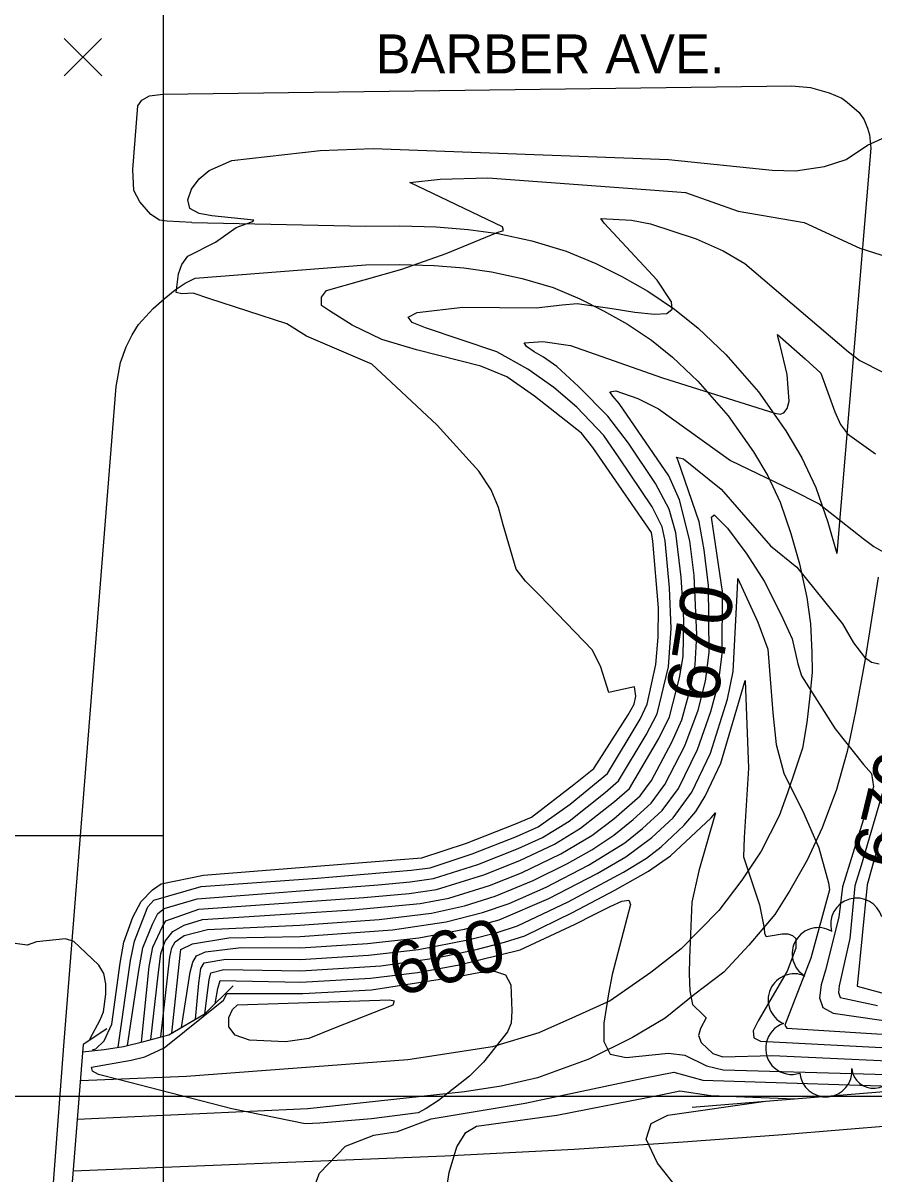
# Model space of a CAD drawing. Extents: x 79600 to 91800, y 75600 to 84400.
# Drawn here: x 84646.2 to 84972.6, y 80270.1 to 80711.7 of the extents above; entities that cross this region are included whole.
import ezdxf

# ---------------------------------------------------------------- set-up
doc = ezdxf.new("R2010")
doc.units = 0
for name, color, linetype in [('080-085$0$TI_BORDER', 7, 'Continuous'), ('080-090$0$TI_BORDER', 7, 'Continuous'), ('080-090$0$TI_SHEET', 7, 'Continuous'), ('084-085$0$BRIDGE', 7, 'Continuous'), ('084-085$0$INDEX', 7, 'Continuous'), ('084-085$0$INDXLBL', 7, 'Continuous'), ('084-085$0$INTER', 7, 'Continuous'), ('084-085$0$INTERSTATE', 7, 'Continuous'), ('084-085$0$ROAD', 7, 'Continuous'), ('084-085$0$ROAD-NAME', 7, 'Continuous'), ('084-085$0$SPOTMARK', 7, 'Continuous'), ('084-085$0$SPOTS', 7, 'Continuous'), ('084-085$0$TREES', 7, 'Continuous'), ('084-085$0$WALL', 7, 'Continuous'), ('084-090$0$TI_BORDER', 7, 'Continuous')]:
    doc.layers.add(name, color=color, linetype=linetype)

# ---------------------------------------------------------------- blocks, each defined once
blk = doc.blocks.new('084-085$0$SPOTX')
at = {"layer": '084-085$0$SPOTMARK'}
for p, q in [((-0.37, 0.358), (0.351, -0.358)), ((-0.012, 0), (0.347, 0.358)), ((-0.012, 0), (-0.37, -0.358))]:
    blk.add_line(p, q, dxfattribs=at)

msp = doc.modelspace()

# ---------------------------------------------------------------- linework, layer by layer
at = {"layer": '080-085$0$TI_BORDER'}
msp.add_lwpolyline([(79700, 80300), (86700, 80300), (86700, 75700), (79700, 75700)], close=True, dxfattribs=at)
at = {"layer": '080-090$0$TI_BORDER'}
msp.add_lwpolyline([(84700, 80300), (91700, 80300), (91700, 75700), (84700, 75700)], close=True, dxfattribs=at)
at = {"layer": '080-090$0$TI_SHEET'}
msp.add_lwpolyline([(84600, 80300), (84600, 80400), (84700, 80400)], dxfattribs=at)
at = {"layer": '084-085$0$BRIDGE'}
msp.add_lwpolyline([(84678.32, 80325.75), (84669.27, 80319.79), (84651.68, 80100.39), (84658.24, 80092.12)], dxfattribs=at)
at = {"layer": '084-085$0$INDEX'}
for points in [[(84695.23, 80321.67), (84697.99, 80346.38), (84699.06, 80354.62), (84700.71, 80359.47), (84703.66, 80363.1), (84708.04, 80365.58), (84715, 80367.75), (84772.6, 80371.4), (84798.48, 80373.83), (84809.46, 80375.91), (84825.09, 80380.76), (84837.38, 80385.65), (84852.5, 80392.92), (84864.35, 80400), (84872.76, 80406.36), (84882.93, 80415.19), (84887.24, 80421.06), (84895.03, 80435.78), (84898.81, 80444.33), (84902.25, 80456.44), (84903.95, 80465.46), (84904.63, 80476.92), (84903.66, 80499.74), (84901.98, 80513.04), (84897.94, 80528.78), (84893.92, 80537.9), (84874.83, 80565.7), (84872.41, 80568.53), (84871.29, 80570.22), (84873.49, 80570.63), (84881.98, 80567.58), (84889.96, 80563.63), (84917.51, 80543.78), (84941.46, 80532.38), (84951.55, 80527.15), (84968.39, 80513.96), (84972.54, 80510.88), (84976.14, 80508.75)], [(84981.99, 80422.12), (84972.06, 80388.41), (84969.96, 80381.03), (84966.15, 80342.11), (84978.95, 80338.72)], [(84715.92, 80331.58), (84717.23, 80341.67), (84717.54, 80344.63), (84718.19, 80347.3), (84723.18, 80348.5), (84752.71, 80348.07), (84783.41, 80349.94), (84804.72, 80353.04), (84819.44, 80356.1), (84830.89, 80358.99), (84838.62, 80361.48), (84856.93, 80370.4), (84873.15, 80378.94), (84886.13, 80386.23), (84894.55, 80392.2), (84910.17, 80406.67), (84911.79, 80408.6), (84905.33, 80386.35), (84902.69, 80374.32), (84901.84, 80352.83), (84901.65, 80346.83), (84901.92, 80340.37), (84903.02, 80335.12), (84907.2, 80330.98), (84908.25, 80330.01), (84906.06, 80325.96), (84905.31, 80323.26), (84906.31, 80320.53), (84910.8, 80316.28), (84914.53, 80314.99), (84933.7, 80315.51), (85000, 80312.48)], [(84671.81, 80321.84), (84675.76, 80329.17), (84677.01, 80332.25), (84677.87, 80339.05), (84677.96, 80343.1), (84677.2, 80347.02), (84675.26, 80350.17), (84667.89, 80357.3), (84665.64, 80359.22), (84662.4, 80360.32), (84651.4, 80359.11), (84647.8, 80357.93), (84625.46, 80360.97)]]:
    msp.add_lwpolyline(points, dxfattribs=at)
at = {"layer": '084-085$0$INTER'}
for points in [[(84672.77, 80317.73), (84674.09, 80318.11), (84677.32, 80321.17), (84680.2, 80327.52), (84683.45, 80351.02), (84684.82, 80359.07), (84688.31, 80368.6), (84691.47, 80374.59), (84695.87, 80379.11), (84699.2, 80381.38), (84715.36, 80384.79), (84789.32, 80390.57), (84799.13, 80391.44), (84816.27, 80396.96), (84834.81, 80404.27), (84841.16, 80406.99), (84857.49, 80419.51), (84865.1, 80425.66), (84878.22, 80446.19), (84880.57, 80450.37), (84881.22, 80453.41), (84880.74, 80457), (84872.52, 80455.16), (84870.84, 80454.78), (84867.77, 80464.48), (84864.57, 80471.01), (84844.22, 80492.12), (84838.92, 80497.48), (84835.32, 80502.2), (84830.34, 80519.14), (84828.6, 80525.79), (84825.69, 80532.55), (84821.05, 80539.78), (84805.02, 80557.42), (84787.39, 80573.93), (84779.93, 80580.85), (84754.91, 80591.53), (84747.34, 80596.3), (84717.39, 80606.05), (84711.42, 80608.05), (84707.04, 80607.78), (84704.86, 80608.36), (84705.81, 80615.49), (84707.12, 80619.08), (84709.33, 80622.26), (84719.95, 80627.64), (84727.86, 80633.25), (84732.1, 80634.79), (84733.93, 80635.43), (84734.76, 80636.05), (84718.59, 80637.71), (84713.7, 80638.55), (84710.19, 80640.51), (84709.32, 80643.87), (84710.75, 80647.98), (84713.72, 80651.96), (84717.55, 80655.1), (84726.22, 80658.89), (84760.11, 80662.83), (84780.42, 80663.57), (84893.72, 80659.36), (84933.51, 80655.2), (84942.52, 80654.97), (84953.56, 80656.59), (84961.86, 80659.37), (84970.04, 80664.78), (84975.74, 80667.36)], [(84682.62, 80318.69), (84687.37, 80351.94), (84688.9, 80359.37), (84692.88, 80369.62), (84694.09, 80372.64), (84696.3, 80375.19), (84714.47, 80380.33), (84758.96, 80383.56), (84795.11, 80386.65), (84802.32, 80387.53), (84818.47, 80392.91), (84835.46, 80399.62), (84843.8, 80403.32), (84855.99, 80411.97), (84870.38, 80423.72), (84882.94, 80444.64), (84885.56, 80450.34), (84888.91, 80465.57), (84889.8, 80476.07), (84889.91, 80487.32), (84887.77, 80512.86), (84887.2, 80516.17), (84864.72, 80548.86), (84860.32, 80554.29), (84842.39, 80568.54), (84831.77, 80575.9), (84821.73, 80580.04), (84797.12, 80586.36), (84783.74, 80590.31), (84772.46, 80595.72), (84763.67, 80601.24), (84760.62, 80603.27), (84760.61, 80606.52), (84762.56, 80609.03), (84791.5, 80617.22), (84808.48, 80623.26), (84828, 80631.34), (84830.44, 80632.14), (84830.11, 80633.56), (84794.48, 80650.56), (84806.16, 80651.8), (84824.49, 80652.3), (84888.55, 80647.53), (84900.27, 80646.7), (84920.47, 80639.47), (84945.78, 80635.1), (84967.19, 80625.36), (84986.03, 80619.29)], [(84686.19, 80319.38), (84690.54, 80348.1), (84692.09, 80356.79), (84695.77, 80365.97), (84697.84, 80370.05), (84700.33, 80371.98), (84712.99, 80375.66), (84782.36, 80381.06), (84794.69, 80382.18), (84803.55, 80383.4), (84820.68, 80388.86), (84836.1, 80394.96), (84845.44, 80399.2), (84855.63, 80405.5), (84869.49, 80416.48), (84874.56, 80420.88), (84885.17, 80438.59), (84889.35, 80446.67), (84893.78, 80464.63), (84894.79, 80479.39), (84894.14, 80494.97), (84892.49, 80513), (84891.37, 80518.42), (84887.53, 80526.1), (84874.82, 80544.91), (84868.91, 80553.37), (84858.6, 80564.33), (84849.78, 80571.85), (84839.79, 80578.85), (84827.94, 80585.49), (84800.6, 80594.75), (84795.49, 80596.79), (84793.85, 80598.81), (84797.36, 80600.57), (84814.84, 80602.69), (84842.95, 80602.43), (84852.95, 80603.55), (84858.77, 80604.04), (84872.11, 80602.21), (84880.81, 80600.79), (84888.35, 80599.95), (84893.14, 80600.29), (84895.19, 80601.9), (84894.9, 80604.7), (84889.46, 80612.99), (84869.13, 80634.85), (84867.74, 80636.7), (84879.53, 80636.03), (84886.85, 80634.68), (84904.3, 80628.94), (84914.75, 80624.29), (84923.06, 80619.39), (84962.85, 80585.53), (84967.18, 80582.26), (84984.79, 80573.24)], [(84691.62, 80320.72), (84694.53, 80349.65), (84696.01, 80357.15), (84699.66, 80365.07), (84700.99, 80367.24), (84713.54, 80371.65), (84776.89, 80376.15), (84794.26, 80377.71), (84804.79, 80379.27), (84822.89, 80384.81), (84836.74, 80390.31), (84850, 80396.59), (84859.99, 80402.75), (84873.07, 80413.01), (84878.75, 80418.04), (84890.1, 80437.18), (84894.08, 80445.5), (84898.02, 80460.43), (84899.37, 80468.66), (84899.61, 80482.83), (84898.59, 80499.12), (84896.62, 80516.13), (84893.99, 80525.19), (84888.78, 80535), (84878.44, 80550.43), (84870.43, 80560.82), (84859.24, 80572.27), (84850.96, 80579.85), (84845.75, 80583.47), (84842.26, 80585.49), (84839.23, 80587.53), (84838.34, 80589.05), (84845.49, 80589.5), (84856.2, 80587.99), (84891.42, 80575.6), (84934.54, 80562.02), (84936.6, 80561.65), (84938, 80562.18), (84939.22, 80563.78), (84940.06, 80566.66), (84939.29, 80576.89), (84936.61, 80588.04), (84935.86, 80590.87), (84935.51, 80592.23), (84946.13, 80582.82), (84952.19, 80577.33), (84957.51, 80562.56), (84959.68, 80557.59), (84962.37, 80554.06), (84973.14, 80546.39)], [(84699, 80322.68), (84702.53, 80353.21), (84703.24, 80356.88), (84704.48, 80359.21), (84708.03, 80361.56), (84716.95, 80363.84), (84752.38, 80365.53), (84782.81, 80367.72), (84802.9, 80370.17), (84815.54, 80372.99), (84827.3, 80376.71), (84841.78, 80382.7), (84855, 80389.25), (84864.31, 80394.46), (84872.77, 80400.12), (84880.23, 80406.07), (84887.12, 80412.35), (84892.4, 80419.55), (84899.96, 80434.37), (84905.09, 80448.07), (84907.93, 80459.11), (84909.38, 80470.13), (84909.08, 80495.9), (84907.49, 80509.62), (84905.46, 80520.27), (84897.29, 80544.11), (84896.77, 80545.11), (84899.55, 80544.45), (84913.96, 80532.84), (84932.85, 80511.07), (84943, 80502.88), (84960.5, 80481.19), (84964.74, 80473.9), (84968.9, 80468.42), (84971.66, 80466.46), (84974.6, 80465.79)], [(84703.22, 80324.16), (84706.42, 80354.03), (84706.65, 80356.24), (84711.19, 80358.4), (84725.06, 80360.65), (84752.46, 80361.16), (84787.94, 80363.74), (84808.49, 80366.88), (84822.37, 80370.35), (84832.58, 80373.81), (84846.87, 80380.19), (84863.06, 80388.58), (84876.96, 80397.16), (84883.81, 80402.61), (84891.3, 80409.51), (84897.56, 80418.05), (84904.89, 80432.97), (84909.97, 80447.5), (84912.88, 80458.46), (84914.3, 80469.58), (84914.43, 80493.55), (84910.29, 80522.04), (84911.31, 80522.93), (84916.33, 80517.94), (84923.76, 80507.9), (84930.47, 80497.49), (84937, 80484.59), (84941.14, 80475.44), (84943.3, 80465.8), (84944.81, 80461.28), (84957.69, 80440.93), (84968.52, 80427.16), (84971.66, 80423.8), (84972.34, 80418.67), (84960.52, 80380.23), (84959.14, 80368.67), (84953.95, 80348.29), (84952.36, 80342.62), (84951.7, 80337.65), (84953.01, 80333.94), (84956.93, 80331.84), (84984.26, 80327.77)], [(84706.91, 80326.32), (84710.26, 80347.57), (84711.24, 80351.4), (84712.69, 80353.75), (84716.17, 80355.35), (84729.83, 80356.97), (84752.54, 80356.8), (84778.33, 80358.47), (84797.98, 80360.63), (84815.45, 80364.03), (84828.82, 80367.65), (84847.82, 80375.73), (84866.43, 80385.37), (84877.42, 80391.74), (84887.39, 80399.14), (84895.49, 80406.67), (84902.71, 80416.54), (84909.82, 80431.56), (84916.39, 80452.21), (84918.53, 80462.88), (84920.01, 80490.05), (84920.36, 80497.48), (84920.4, 80498.6), (84928.02, 80481.82), (84931.83, 80471.46), (84933.8, 80446.98), (84935, 80434.92), (84938.04, 80423.87), (84945.68, 80408.34), (84951.45, 80395.25), (84955.06, 80381.84), (84955.47, 80379.06), (84948.35, 80352.95), (84938.37, 80327.22), (84939.17, 80326.05), (85000, 80322.19)], [(84712.31, 80329.48), (84713.66, 80343.25), (84714.43, 80348.96), (84715.67, 80351.04), (84724.01, 80352.51), (84752.62, 80352.44), (84778.69, 80354.05), (84797.82, 80356.23), (84817.45, 80360.06), (84828.05, 80362.78), (84835.79, 80365.25), (84855.29, 80374.51), (84876.45, 80385.88), (84885.35, 80391.23), (84890.97, 80395.67), (84899.68, 80403.83), (84904.18, 80409.21), (84907.87, 80415.04), (84913.81, 80427.75), (84923.14, 80459.47), (84924.46, 80425.76), (84922.8, 80399.25), (84922.51, 80391.74), (84928.62, 80373.34), (84930.39, 80364.37), (84930.53, 80362.32), (84931.17, 80361.19), (84937.29, 80362.18), (84939.54, 80362.19), (84941.37, 80361.59), (84942.53, 80360.41), (84942.62, 80356.73), (84939.23, 80347.94), (84928.09, 80328.78), (84926.29, 80325), (84926.42, 80322.38), (84928.98, 80321.07), (85000, 80317.33)], [(84979.7, 80429.52), (84967.66, 80388.41), (84965.24, 80380.63), (84963.33, 80360.41), (84959.23, 80342.24), (84958.9, 80339.73), (84959.56, 80337.86), (84973.9, 80334.68)], [(84719.81, 80335.37), (84720.94, 80341.24), (84721.83, 80344.32), (84752.79, 80343.71), (84779.41, 80345.21), (84797.49, 80347.43), (84813.44, 80350.37), (84836.84, 80356.04), (84857.9, 80365.9), (84865.23, 80369.61), (84871.35, 80372.76), (84875.84, 80374.8), (84878.48, 80375.16), (84879.19, 80373.45), (84872.08, 80346.68), (84870.75, 80339.23), (84868.97, 80327.9), (84868.91, 80320.92), (84871.44, 80316), (84877.52, 80314.73), (84893.72, 80316.5), (84900.02, 80315.63), (84908.35, 80311.59), (84914.72, 80310.08), (85000, 80307.63)], [(84753.04, 80252.08), (84759.88, 80270.37), (84769.83, 80280.74), (84780.73, 80284.95), (84789.83, 80286.37), (84802.77, 80291.19), (84838.76, 80297.19), (84884.08, 80306.86), (84895.85, 80309.19), (84906.92, 80306.05), (84995.21, 80303.25)], [(84842.4, 80115.74), (84837.76, 80164.1), (84836.19, 80179.23), (84834.26, 80191.9), (84832.11, 80199.98), (84821.02, 80215.45), (84816.35, 80222.89), (84811.5, 80232.94), (84808.22, 80244.99), (84807.76, 80258.18), (84809.57, 80270.68), (84812.59, 80280.44), (84816.04, 80286.01), (84820.12, 80288.42), (84850.98, 80292.61), (84891.51, 80300.64), (84898.14, 80301.93), (84910.03, 80300.22), (84942.27, 80298.91)], [(84908.91, 80114.48), (84941.99, 80145.43), (84949.73, 80152.33), (84954.25, 80156.36), (84956.17, 80158.09), (84957.08, 80158.97), (84941.69, 80179.92), (84929.37, 80193.94), (84924.66, 80199.51), (84921.28, 80205.95), (84919.36, 80214.24), (84918.3, 80231.29), (84918.2, 80237.11), (84917.9, 80241), (84917.11, 80243.62), (84906.27, 80254.67), (84897.82, 80263.75), (84889.58, 80274.25), (84885.16, 80283.49), (84887.06, 80289.45), (84893.44, 80292.6), (84930.99, 80297.99)]]:
    msp.add_lwpolyline(points, dxfattribs=at)
for points in [[(84723.52, 80337.73), (84724.31, 80339.39), (84753.52, 80339.31), (84779.77, 80340.79), (84813.62, 80345.97), (84821.06, 80347.43), (84827.06, 80347.95), (84831.18, 80346.53), (84833.22, 80342.63), (84833.62, 80332.7), (84833.38, 80327.97), (84832.04, 80324.61), (84822.77, 80313.03), (84817.4, 80307.55), (84805.51, 80298.25), (84800.81, 80295.19), (84797.7, 80293.49), (84779.82, 80291.26), (84759.96, 80289.58), (84754.33, 80289.29), (84726.29, 80295.14), (84683.23, 80306.23), (84675.07, 80308.22), (84672.79, 80309.51), (84672.43, 80311.09), (84687.63, 80313.76), (84692.93, 80315.01), (84700.35, 80318.43), (84723.12, 80336.8)], [(84726.5, 80333.18), (84728.41, 80334.92), (84786.82, 80336.89), (84788.48, 80336.58), (84788.04, 80334.86), (84765.95, 80326.1), (84755.84, 80322.09), (84746.82, 80320.75), (84732.98, 80321.48), (84727.49, 80323.34), (84725.06, 80326.48), (84725.09, 80330.11)]]:
    msp.add_lwpolyline(points, close=True, dxfattribs=at)
at = {"layer": '084-085$0$INTERSTATE'}
msp.add_line((84971.4, 80663.67), (84958.27, 80508.22), dxfattribs=at)
for points in [[(84710.92, 80635.15), (84777.48, 80633.8), (84790.75, 80633.94), (84804.65, 80633.46), (84816.86, 80632.5), (84828.45, 80630.91), (84841.3, 80628.11), (84854.46, 80624.22), (84865.93, 80619.39), (84875.86, 80614.4), (84885.8, 80608.78), (84896.05, 80601.94), (84905.08, 80594.62), (84915.68, 80584.53), (84928.33, 80570.14), (84938.82, 80555.27), (84944.94, 80544.84), (84950.3, 80533.46), (84954.91, 80520.23), (84958.27, 80508.22)], [(84712.22, 80613.86), (84777.61, 80618.95), (84790.57, 80619.08), (84803.81, 80618.62), (84815.27, 80617.72), (84825.86, 80616.28), (84837.6, 80613.71), (84849.46, 80610.21), (84859.7, 80605.9), (84868.86, 80601.29), (84878.01, 80596.12), (84887.23, 80589.97), (84895.27, 80583.45), (84904.96, 80574.23), (84916.65, 80560.93), (84926.32, 80547.22), (84931.79, 80537.9), (84936.53, 80527.84), (84940.73, 80515.78), (84943.97, 80504.22)], [(84943.97, 80504.22), (84946.86, 80491.28), (84948.2, 80481.11), (84948.77, 80470.3), (84948.84, 80462.59), (84948.01, 80453.47), (84946.87, 80443.27), (84945.11, 80433.52), (84942.42, 80425.47), (84939.42, 80416.33), (84936.26, 80407.5), (84929.29, 80394), (84921.84, 80382.81), (84913, 80371.14), (84898.63, 80356.49), (84886.99, 80347.42), (84871.35, 80336.46), (84858.13, 80330.46), (84843.99, 80324.3), (84826.29, 80318.87), (84793.76, 80313.92), (84708.91, 80307.53), (84668.15, 80305.82)], [(84974.11, 80499.12), (84969.17, 80467.57), (84965.51, 80447.47), (84962.27, 80432.15), (84958.24, 80417.6), (84952.67, 80402.88), (84946.93, 80390.47), (84940.25, 80378.82), (84934.48, 80369.66), (84924.56, 80357.83), (84914.93, 80347.54), (84903.9, 80339.09), (84892.41, 80329.87), (84879.98, 80322.49), (84863.23, 80314.15), (84843.54, 80307), (84829.53, 80303.78), (84815.5, 80301.63), (84755.35, 80295.02), (84666.96, 80290.96)], [(84665.38, 80271.25), (84715.89, 80273.32), (84808.02, 80277.01), (84857.55, 80279.66), (84899.37, 80282.39), (84937.63, 80285.24), (84980.82, 80288.75), (85000, 80290.74)]]:
    msp.add_lwpolyline(points, dxfattribs=at)
at = {"layer": '084-085$0$ROAD'}
for points in [[(84710.92, 80635.15), (84701.5, 80635.68), (84698.56, 80636.11), (84695.15, 80638.24), (84690.93, 80643.14), (84688.73, 80647.44), (84688.34, 80655.46), (84690.26, 80679.88), (84691.78, 80682.05), (84694.7, 80683.78), (84699.78, 80684.45), (84941.06, 80687.6), (84948.17, 80686.9), (84955.44, 80684.97), (84960.25, 80682.85), (84962.27, 80681.33), (84966.94, 80677.36), (84968.82, 80674.6), (84970.09, 80671.37), (84970.89, 80668.76), (84971.4, 80663.67)], [(85000, 80055.21), (84989.15, 80054.63), (84876.65, 80049.81), (84668.3, 80042.66), (84661.81, 80043.98), (84655.6, 80047.32), (84649.68, 80052.51), (84647.02, 80056.5), (84644.81, 80060.95), (84643.37, 80066.5), (84643.16, 80071.74), (84662, 80320.96), (84681.9, 80572.19), (84683.51, 80581.47), (84685.77, 80587.51), (84688.04, 80592.01), (84690.47, 80596.05), (84696.12, 80602.12), (84700.25, 80605.87), (84704.54, 80609.31), (84708.38, 80611.82), (84712.22, 80613.86)]]:
    msp.add_lwpolyline(points, dxfattribs=at)
at = {"layer": '084-085$0$TREES'}
for centre, radius, start, end in [((84965.94, 80365.94), 10, 16.0045, 196.0045), ((84951.2, 80354.6), 10, 59.1709, 239.1709), ((84941.97, 80336.89), 10, 65.7479, 245.7479), ((84941.01, 80318.28), 10, 108.3292, 288.3292), ((84954.12, 80309.65), 10, 184.9562, 4.9562), ((84972.32, 80311.23), 8.28, 184.9562, 4.9562)]:
    msp.add_arc(centre, radius, start, end, dxfattribs=at)
at = {"layer": '084-085$0$WALL'}
for points in [[(84669.04, 80316.93), (84677.32, 80317.87), (84684.72, 80319.02), (84692.57, 80320.95), (84702.12, 80323.51), (84716.09, 80331.68), (84726.79, 80342.28)], [(84902.79, 80295.7), (84993.65, 80303.08), (85000, 80303.76)]]:
    msp.add_lwpolyline(points, dxfattribs=at)
at = {"layer": '084-090$0$TI_BORDER'}
msp.add_lwpolyline([(84700, 84300), (91700, 84300), (91700, 79700), (84700, 79700)], close=True, dxfattribs=at)

# ---------------------------------------------------------------- block references
at = {"layer": '084-085$0$SPOTS', "xscale": 20, "yscale": 20}
msp.add_blockref('084-085$0$SPOTX', (84669.36, 80698.61), dxfattribs=at)

# ---------------------------------------------------------------- texts
at = {"layer": '084-085$0$INDXLBL'}
for s, rotation, p in [('670', 81.2504, (84912.34, 80450.27)), ('670', 76.3235, (84983.15, 80385.85)), ('660', 14.6917, (84789.55, 80338.13))]:
    msp.add_text(s, height=20, rotation=rotation, dxfattribs=at).set_placement(p)
at = {"layer": '084-085$0$ROAD-NAME'}
msp.add_text('BARBER AVE.', height=15, dxfattribs=at).set_placement((84781.42, 80692.34))

doc.saveas('drawing.dxf')
